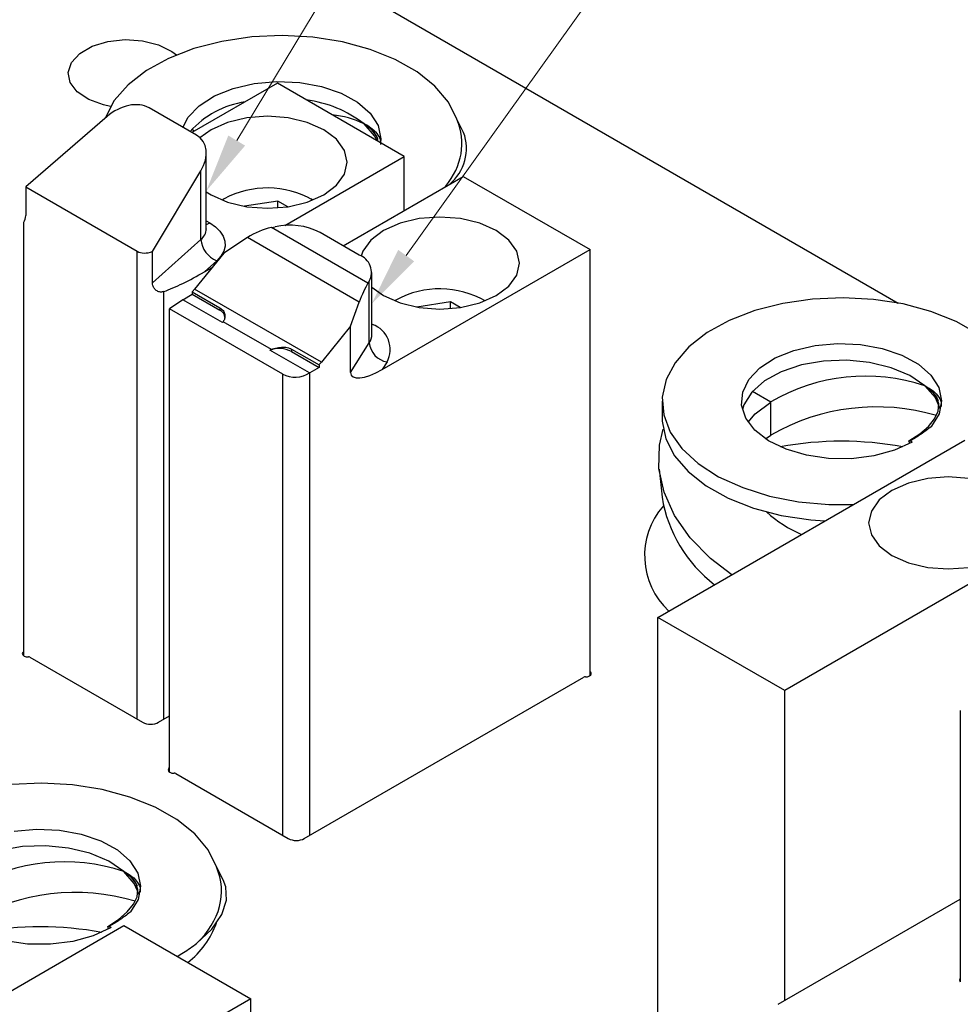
# Model space of a CAD drawing. Header units: inches. Extents: x 1802 to 2468, y -208 to -72.
# Tile 470 of 595: x 2228.33 to 2230.82, y -111.59 to -108.98. Entities that reach past the tile are written whole.
import ezdxf

# ---------------------------------------------------------------- set-up
doc = ezdxf.new("R2010")
doc.units = ezdxf.units.IN
doc.header["$LTSCALE"] = 0.5
doc.header["$MEASUREMENT"] = 0
for name, color, linetype in [('PAD-M-S', 135, 'Continuous'), ('PUN-M-S', 8, 'Continuous'), ('PUN-M-S2', 1, 'Continuous'), ('SID-M-S', 105, 'Continuous'), ('SVF-M-S', 8, 'Continuous')]:
    doc.layers.add(name, color=color, linetype=linetype)

msp = doc.modelspace()

# ---------------------------------------------------------------- linework, layer by layer
at = {"layer": 'PAD-M-S', "linetype": 'Continuous', "lineweight": 25}
for p, q in [((2225.7829, -106.91891), (2230.65587, -109.73202)), ((2228.52123, -109.05219), (2228.56241, -109.03962)), ((2228.56241, -109.03962), (2228.60817, -109.03462)), ((2228.60817, -109.03462), (2228.65445, -109.03763)), ((2228.65445, -109.03763), (2228.69714, -109.04839)), ((2228.48829, -109.0712), (2228.52123, -109.05219)), ((2228.69714, -109.04839), (2228.73245, -109.06592)), ((2228.73245, -109.06592), (2228.74443, -109.07508)), ((2228.46653, -109.09497), (2228.48829, -109.0712)), ((2228.45787, -109.12139), (2228.46653, -109.09497)), ((2228.46309, -109.14811), (2228.45787, -109.12139)), ((2228.48171, -109.17275), (2228.46309, -109.14811)), ((2228.51209, -109.19313), (2228.48171, -109.17275)), ((2228.55153, -109.20744), (2228.51209, -109.19313)), ((2228.57006, -109.21132), (2228.55153, -109.20744)), ((2228.33747, -110.65715), (2228.33621, -110.66063)), ((2228.34001, -110.65487), (2228.33747, -110.65715)), ((2228.33621, -110.66063), (2228.33747, -110.66411)), ((2228.33747, -110.66411), (2228.34105, -110.667)), ((2228.34105, -110.667), (2228.34634, -110.66882)), ((2228.34634, -110.66882), (2228.35245, -110.66926)), ((2228.3564, -110.67009), (2228.65467, -110.84228)), ((2229.84216, -110.7099), (2229.83963, -110.70762)), ((2229.84343, -110.71338), (2229.84216, -110.7099)), ((2229.08302, -111.15015), (2229.82323, -110.72284)), ((2229.82718, -110.72201), (2229.83329, -110.72157)), ((2229.83329, -110.72157), (2229.83858, -110.71975)), ((2229.83858, -110.71975), (2229.84216, -110.71686)), ((2229.84216, -110.71686), (2229.84343, -110.71338)), ((2228.6971, -110.84228), (2228.72593, -110.82563)), ((2228.7234, -110.96502), (2228.72213, -110.9685)), ((2228.72213, -110.9685), (2228.7234, -110.97198)), ((2228.72593, -110.96274), (2228.7234, -110.96502)), ((2228.7234, -110.97198), (2228.72698, -110.97488)), ((2228.72698, -110.97488), (2228.73227, -110.9767)), ((2228.73227, -110.9767), (2228.73838, -110.97713)), ((2228.74233, -110.97797), (2229.0406, -111.15015)), ((2230.33759, -111.58919), (2230.82008, -111.31066)), ((2230.81872, -111.52545), (2230.82008, -111.52079)), ((2230.82043, -111.53054), (2230.81872, -111.52545))]:
    msp.add_line(p, q, dxfattribs=at)
for centre, radius, start, end in [((2230.50552, -110.98366), 0.88555, 79.44436, 100.55564), ((2230.18302, -110.40108), 0.199, 138.59192, 227.46089), ((2228.35296, -110.67663), 0.00739, 62.20521, 93.91273), ((2229.82668, -110.72938), 0.00739, 86.08727, 117.79479), ((2228.67588, -110.80134), 0.04611, 242.60967, 297.39033), ((2228.73888, -110.98451), 0.00739, 62.20521, 93.91273), ((2229.06181, -111.10921), 0.04611, 242.60967, 297.39033), ((2228.3842, -112.2695), 0.88555, 79.44436, 100.55564)]:
    msp.add_arc(centre, radius, start, end, dxfattribs=at)
at = {"layer": 'PUN-M-S', "linetype": 'Continuous', "lineweight": 25}
msp.add_line((2230.82008, -110.81092), (2230.82008, -111.53), dxfattribs=at)
msp.add_line((2230.82008, -110.81092), (2230.82008, -111.53), dxfattribs=at)
at = {"layer": 'PUN-M-S2', "linetype": 'Continuous', "lineweight": 25}
for p, q in [((2229.01176, -109.15009), (2228.78536, -109.28079)), ((2229.34764, -109.34399), (2229.01176, -109.15009)), ((2228.7972, -109.28762), (2228.67194, -109.21531)), ((2228.56063, -109.23826), (2228.34517, -109.42456)), ((2228.93063, -109.24164), (2228.87974, -109.25381)), ((2228.98524, -109.23749), (2228.93063, -109.24164)), ((2229.03985, -109.24164), (2228.98524, -109.23749)), ((2229.09074, -109.25381), (2229.03985, -109.24164)), ((2228.83604, -109.27317), (2228.80658, -109.2945)), ((2228.87974, -109.25381), (2228.83604, -109.27317)), ((2228.83604, -109.27317), (2228.83604, -109.27317)), ((2229.13444, -109.27317), (2229.09074, -109.25381)), ((2229.16798, -109.29839), (2229.13444, -109.27317)), ((2229.18905, -109.32777), (2229.16798, -109.29839)), ((2229.19624, -109.3593), (2229.18905, -109.32777)), ((2228.82333, -109.53575), (2228.82333, -109.33514)), ((2229.03138, -109.52656), (2229.34764, -109.34399)), ((2229.34764, -109.48686), (2229.34764, -109.34399)), ((2229.18905, -109.39082), (2229.19624, -109.3593)), ((2228.68087, -109.59557), (2228.80917, -109.38174)), ((2228.80917, -109.56359), (2228.80917, -109.38174)), ((2229.16798, -109.4202), (2229.18905, -109.39082)), ((2229.18558, -109.58041), (2229.50375, -109.39674)), ((2229.50375, -109.39674), (2229.83963, -109.59063)), ((2228.34517, -109.42456), (2228.64053, -109.59506)), ((2228.34517, -109.42456), (2228.34517, -109.50004)), ((2229.13444, -109.44543), (2229.16798, -109.4202)), ((2228.82333, -109.4374), (2228.83604, -109.44543)), ((2228.83604, -109.44543), (2228.87974, -109.46478)), ((2229.09074, -109.46478), (2229.13444, -109.44543)), ((2228.87974, -109.46478), (2228.93063, -109.47695)), ((2228.93063, -109.47695), (2228.98524, -109.4811)), ((2228.98524, -109.4811), (2229.03985, -109.47695)), ((2229.03985, -109.47695), (2229.09074, -109.46478)), ((2229.38727, -109.50869), (2229.33638, -109.52086)), ((2229.44188, -109.50454), (2229.38727, -109.50869)), ((2229.49649, -109.50869), (2229.44188, -109.50454)), ((2229.54738, -109.52086), (2229.49649, -109.50869)), ((2228.34001, -110.66639), (2228.34001, -109.51808)), ((2228.82333, -109.51442), (2228.83255, -109.51975)), ((2228.82333, -109.52366), (2228.82566, -109.52295)), ((2228.82566, -109.52295), (2228.83255, -109.51975)), ((2228.83255, -109.51975), (2228.84775, -109.53016)), ((2228.84775, -109.53016), (2228.85969, -109.54189)), ((2228.99603, -109.53208), (2229.00554, -109.53009)), ((2229.25156, -109.6796), (2228.99603, -109.53208)), ((2229.33638, -109.52086), (2229.29268, -109.54022)), ((2229.59108, -109.54022), (2229.54738, -109.52086)), ((2228.68087, -109.67886), (2228.80917, -109.56359)), ((2228.85969, -109.54189), (2228.86803, -109.55462)), ((2228.86803, -109.55462), (2228.87253, -109.56798)), ((2228.93221, -109.55873), (2228.86971, -109.59971)), ((2229.22833, -109.72967), (2228.93221, -109.55873)), ((2229.22857, -109.60522), (2229.12486, -109.54536)), ((2229.29268, -109.54022), (2229.25915, -109.56545)), ((2229.62461, -109.56545), (2229.59108, -109.54022)), ((2228.87306, -109.58159), (2228.8696, -109.59506)), ((2228.87253, -109.56798), (2228.87306, -109.58159)), ((2229.25915, -109.56545), (2229.23807, -109.59482)), ((2229.64569, -109.59482), (2229.62461, -109.56545)), ((2228.64053, -110.83412), (2228.64053, -109.59506)), ((2228.68087, -109.67886), (2228.68087, -109.59557)), ((2228.86971, -109.59971), (2228.79224, -109.69504)), ((2228.86225, -109.60799), (2228.85123, -109.62002)), ((2228.8696, -109.59506), (2228.86225, -109.60799)), ((2229.23807, -109.59482), (2229.23326, -109.6081)), ((2229.28924, -109.90836), (2229.83963, -109.59063)), ((2229.65288, -109.62635), (2229.64569, -109.59482)), ((2229.83963, -110.71914), (2229.83963, -109.59063)), ((2228.85123, -109.62002), (2228.81843, -109.64949)), ((2228.81843, -109.64949), (2228.83882, -109.63772)), ((2229.64569, -109.65788), (2229.65288, -109.62635)), ((2229.26188, -109.81496), (2229.26188, -109.65165)), ((2229.62461, -109.68725), (2229.64569, -109.65788)), ((2229.25502, -109.67411), (2229.25156, -109.6796)), ((2229.25502, -109.83742), (2229.25502, -109.67411)), ((2229.26188, -109.68991), (2229.29268, -109.71248)), ((2229.59108, -109.71248), (2229.62461, -109.68725)), ((2228.71124, -110.83412), (2228.71124, -109.70176)), ((2228.76114, -109.72337), (2228.78604, -109.709)), ((2228.78604, -109.70221), (2228.85922, -109.74446)), ((2228.78604, -109.70221), (2228.78604, -109.709)), ((2228.78604, -109.709), (2228.85922, -109.75124)), ((2229.12812, -109.88894), (2228.79224, -109.69504)), ((2229.29268, -109.71248), (2229.33638, -109.73184)), ((2229.54738, -109.73184), (2229.59108, -109.71248)), ((2228.76114, -109.72337), (2228.72593, -109.74725)), ((2228.86622, -109.78403), (2228.76114, -109.72337)), ((2228.85922, -109.74446), (2228.85922, -109.75124)), ((2229.20558, -109.79361), (2229.22833, -109.72967)), ((2229.33638, -109.73184), (2229.38727, -109.74401)), ((2229.38727, -109.74401), (2229.44188, -109.74816)), ((2229.44188, -109.74816), (2229.49649, -109.74401)), ((2229.49649, -109.74401), (2229.54738, -109.73184)), ((2229.02646, -109.92074), (2228.72593, -109.74725)), ((2228.72593, -110.97426), (2228.72593, -109.74725)), ((2228.99586, -109.85508), (2228.86833, -109.78146)), ((2229.20558, -109.79361), (2229.12812, -109.88894)), ((2229.20558, -109.91583), (2229.20558, -109.79361)), ((2229.26188, -109.78777), (2229.26392, -109.78895)), ((2229.26188, -109.79006), (2229.26392, -109.78895)), ((2229.20558, -109.91583), (2229.25502, -109.83742)), ((2229.09702, -109.91726), (2228.99194, -109.8566)), ((2229.04873, -109.85386), (2229.12191, -109.89611)), ((2229.04873, -109.85386), (2229.04873, -109.86064)), ((2229.04873, -109.86064), (2229.12191, -109.90289)), ((2229.12191, -109.89611), (2229.12191, -109.90289)), ((2229.30201, -109.88812), (2229.28924, -109.90836)), ((2229.02646, -111.14199), (2229.02646, -109.92074)), ((2229.12191, -109.90289), (2229.09717, -109.91718)), ((2229.09717, -111.14199), (2229.09717, -109.91718)), ((2230.01939, -110.5645), (2230.83256, -110.09506)), ((2230.68287, -110.20898), (2230.63917, -110.22834)), ((2230.73376, -110.19682), (2230.68287, -110.20898)), ((2230.78837, -110.19267), (2230.73376, -110.19682)), ((2230.84298, -110.19682), (2230.78837, -110.19267)), ((2230.63917, -110.22834), (2230.60563, -110.25357)), ((2230.60563, -110.25357), (2230.58456, -110.28295)), ((2231.16844, -110.28896), (2230.35526, -110.75839)), ((2230.58456, -110.28295), (2230.57737, -110.31447)), ((2230.57737, -110.31447), (2230.58456, -110.346)), ((2230.58456, -110.346), (2230.60563, -110.37538)), ((2230.60563, -110.37538), (2230.63917, -110.4006)), ((2230.63917, -110.4006), (2230.68287, -110.41996)), ((2230.68287, -110.41996), (2230.73376, -110.43213)), ((2230.73376, -110.43213), (2230.78837, -110.43628)), ((2230.78837, -110.43628), (2230.84298, -110.43213)), ((2230.35526, -110.75839), (2230.01939, -110.5645)), ((2230.01939, -111.81957), (2230.01939, -110.5645)), ((2230.35526, -111.57899), (2230.35526, -110.75839)), ((2227.792, -111.85034), (2228.60517, -111.38091)), ((2228.60517, -111.38091), (2228.94105, -111.5748)), ((2228.94105, -111.5748), (2228.12788, -112.04424)), ((2228.94105, -112.3954), (2228.94105, -111.5748))]:
    msp.add_line(p, q, dxfattribs=at)
for centre, radius, start, end in [((2228.78606, -109.53432), 0.0373, 308.29054, 357.79725), ((2229.04412, -109.70244), 0.17662, 62.7954, 102.61828), ((2228.87448, -109.5588), 0.06549, 184.19532, 249.20821), ((2229.21202, -109.6511), 0.04877, 331.85102, 70.16535), ((2228.67341, -109.59854), 0.15308, 317.37225, 320.92102), ((2228.84997, -109.77226), 0.02297, 5.08906, 66.23108), ((2229.2401, -109.855), 0.07021, 331.85102, 70.16535), ((2229.22038, -109.81456), 0.04151, 326.58365, 359.44677), ((2229.31191, -109.83182), 0.05716, 185.62026, 260.02428), ((2229.01557, -109.92555), 0.07289, 62.93889, 108.92154), ((2229.00928, -109.79244), 0.15308, 317.37225, 320.92102), ((2229.07352, -109.87622), 0.04729, 299.79, 299.9972)]:
    msp.add_arc(centre, radius, start, end, dxfattribs=at)
for centre, major_axis, ratio, start_param, end_param in [((2228.60886, -109.28965), (0.07773, 0.0618), 0.7085272, 0.2723568, 1.6288789), ((2228.73411, -109.36196), (0.07773, 0.0618), 0.7085272, 5.1990199, 6.5555421), ((2228.30899, -109.47915), (-0.02617, 0.0433), 0.5770749, 3.3631648, 3.9039499), ((2228.99603, -109.63415), (0.12255, 0.05896), 0.7152301, 1.2393856, 1.7542577), ((2228.67588, -109.5534), (0.04356, 0.03464), 0.7085272, 3.4139494, 4.2992762), ((2228.81843, -109.60867), (0.16527, 0.09987), 0.182041, 3.902218, 4.6028223), ((2229.25156, -109.78167), (0.03043, 0.12625), 0.2854628, 0.7012591, 1.2161313), ((2228.82634, -109.77103), (0.04644, 0.00386), 0.6251762, 5.6911145, 5.7869027), ((2229.01585, -109.88043), (0.04644, 0.00386), 0.6251762, 1.9632064, 2.0589946), ((2229.06181, -109.89675), (0.04993, 0.00415), 0.6251762, 3.8750546, 5.4416661), ((2229.28924, -109.86754), (0.08131, 0.05655), 0.348218, 2.90399, 4.4747863)]:
    msp.add_ellipse(centre, major_axis=major_axis, ratio=ratio, start_param=start_param, end_param=end_param, dxfattribs=at)
for points, knots in [([(2228.82309, -109.5357), (2228.82321, -109.5359), (2228.82341, -109.53623), (2228.82334, -109.5361), (2228.82331, -109.53604)], [0, 0, 0, 0, 0.5775397, 1, 1, 1, 1]), ([(2228.71124, -109.70176), (2228.70824, -109.70247), (2228.70223, -109.7039), (2228.69268, -109.70089), (2228.68533, -109.69434), (2228.68144, -109.68643), (2228.68104, -109.68104), (2228.68087, -109.67886)], [0, 0, 0, 0, 0.2174517, 0.4353365, 0.6444642, 0.8555576, 1, 1, 1, 1]), ([(2228.85922, -109.74446), (2228.86243, -109.74687), (2228.86883, -109.7517), (2228.8731, -109.76249), (2228.8731, -109.7731), (2228.86977, -109.77893), (2228.86833, -109.78146)], [0, 0, 0, 0, 0.2593794, 0.5181951, 0.7910156, 1, 1, 1, 1]), ([(2228.99586, -109.85508), (2229.00076, -109.85354), (2229.01055, -109.85047), (2229.02631, -109.84842), (2229.0395, -109.84948), (2229.04615, -109.85264), (2229.04873, -109.85386)], [0, 0, 0, 0, 0.2708074, 0.5410583, 0.8219421, 1, 1, 1, 1])]:
    msp.add_open_spline(points, degree=3, knots=knots, dxfattribs=at)
at = {"layer": 'SID-M-S', "linetype": 'Continuous', "lineweight": 0}
for p, q in [((2228.90396, -109.3019), (2235.00404, -99.19851)), ((2229.35264, -109.60643), (2236.80369, -99.1901))]:
    msp.add_line(p, q, dxfattribs=at)
for points in [[(2228.92622, -109.31534), (2228.82333, -109.43545), (2228.92622, -109.31534), (2228.8817, -109.28846)], [(2229.37379, -109.62155), (2229.26188, -109.73331), (2229.37379, -109.62155), (2229.33149, -109.5913)]]:
    msp.add_solid(points, dxfattribs=at)
at = {"layer": 'SVF-M-S', "linetype": 'Continuous', "lineweight": 25}
for p, q in [((2228.86497, -109.03911), (2228.79083, -109.05819)), ((2228.94366, -109.02759), (2228.86497, -109.03911)), ((2229.02459, -109.02398), (2228.94366, -109.02759)), ((2229.10541, -109.02838), (2229.02459, -109.02398)), ((2229.18375, -109.04065), (2229.10541, -109.02838)), ((2229.25733, -109.06045), (2229.18375, -109.04065)), ((2228.79083, -109.05819), (2228.7234, -109.08428)), ((2229.32399, -109.08719), (2229.25733, -109.06045)), ((2228.7234, -109.08428), (2228.66465, -109.11661)), ((2229.38179, -109.12009), (2229.32399, -109.08719)), ((2228.66465, -109.11661), (2228.61629, -109.15425)), ((2229.42904, -109.1582), (2229.38179, -109.12009)), ((2228.95059, -109.15064), (2229.01036, -109.14531)), ((2229.01036, -109.14531), (2229.07067, -109.14796)), ((2228.61629, -109.15425), (2228.57974, -109.1961)), ((2228.8449, -109.18366), (2228.89446, -109.16364)), ((2228.89446, -109.16364), (2228.95059, -109.15064)), ((2229.07067, -109.14796), (2229.12837, -109.15842)), ((2229.12837, -109.15842), (2229.18046, -109.17617)), ((2229.46437, -109.20039), (2229.42904, -109.1582)), ((2228.57974, -109.1961), (2228.55607, -109.24092)), ((2228.8045, -109.20964), (2228.8449, -109.18366)), ((2229.18046, -109.17617), (2229.22421, -109.20027)), ((2228.77535, -109.24023), (2228.8045, -109.20964)), ((2229.22421, -109.20027), (2229.25737, -109.22947)), ((2229.48673, -109.24544), (2229.46437, -109.20039)), ((2228.55607, -109.24092), (2228.55539, -109.24279)), ((2228.76122, -109.26685), (2228.77535, -109.24023)), ((2229.25737, -109.22947), (2229.27819, -109.26225)), ((2229.50488, -109.28009), (2229.48541, -109.2417)), ((2228.79244, -109.2767), (2228.7849, -109.27235)), ((2229.26911, -109.28915), (2229.24119, -109.2575)), ((2229.27819, -109.26225), (2229.28559, -109.29691)), ((2229.27675, -109.30307), (2229.26911, -109.28915)), ((2229.28559, -109.29691), (2229.28507, -109.30787)), ((2228.87032, -109.45628), (2228.86496, -109.45937)), ((2228.87034, -109.45627), (2228.86511, -109.45943)), ((2229.10552, -109.45937), (2229.10017, -109.45628)), ((2229.01326, -109.46224), (2228.92457, -109.47596)), ((2229.03898, -109.47709), (2229.01326, -109.46224)), ((2229.01326, -109.48003), (2229.01326, -109.46224)), ((2230.50952, -109.71793), (2230.42858, -109.72154)), ((2230.59034, -109.72232), (2230.50952, -109.71793)), ((2229.32696, -109.72334), (2229.3216, -109.72643)), ((2229.32698, -109.72333), (2229.32175, -109.72649)), ((2229.4699, -109.7293), (2229.38121, -109.74301)), ((2229.49562, -109.74414), (2229.4699, -109.7293)), ((2229.4699, -109.74708), (2229.4699, -109.7293)), ((2229.56216, -109.72643), (2229.5568, -109.72334)), ((2230.3499, -109.73305), (2230.27576, -109.75213)), ((2230.42858, -109.72154), (2230.3499, -109.73305)), ((2230.66868, -109.7346), (2230.59034, -109.72232)), ((2230.74225, -109.7544), (2230.66868, -109.7346)), ((2230.27576, -109.75213), (2230.20832, -109.77822)), ((2230.80891, -109.78114), (2230.74225, -109.7544)), ((2230.20832, -109.77822), (2230.14957, -109.81056)), ((2230.86671, -109.81404), (2230.80891, -109.78114)), ((2230.14957, -109.81056), (2230.10122, -109.8482)), ((2230.10122, -109.8482), (2230.06467, -109.89004)), ((2230.37939, -109.85759), (2230.43551, -109.84458)), ((2230.43551, -109.84458), (2230.49529, -109.83926)), ((2230.49529, -109.83926), (2230.55559, -109.8419)), ((2230.55559, -109.8419), (2230.61329, -109.85237)), ((2230.32983, -109.8776), (2230.37939, -109.85759)), ((2230.61329, -109.85237), (2230.66538, -109.87012)), ((2230.66538, -109.87012), (2230.70914, -109.89422)), ((2230.06467, -109.89004), (2230.041, -109.93487)), ((2230.28942, -109.90358), (2230.32983, -109.8776)), ((2230.39921, -109.89609), (2230.3461, -109.91402)), ((2230.45806, -109.88571), (2230.39921, -109.89609)), ((2230.51946, -109.88345), (2230.45806, -109.88571)), ((2230.58011, -109.88943), (2230.51946, -109.88345)), ((2230.63674, -109.90331), (2230.58011, -109.88943)), ((2230.70914, -109.89422), (2230.74229, -109.92342)), ((2230.26027, -109.93418), (2230.28942, -109.90358)), ((2230.3461, -109.91402), (2230.30158, -109.93854)), ((2230.6863, -109.92436), (2230.63674, -109.90331)), ((2230.72611, -109.95145), (2230.6863, -109.92436)), ((2230.74229, -109.92342), (2230.76311, -109.9562)), ((2230.041, -109.93487), (2230.03089, -109.98136)), ((2230.2439, -109.96779), (2230.26027, -109.93418)), ((2230.30158, -109.93854), (2230.26805, -109.96833)), ((2230.75403, -109.9831), (2230.72611, -109.95145)), ((2230.74552, -109.96529), (2230.72611, -109.95145)), ((2230.24115, -110.00266), (2230.2439, -109.96779)), ((2230.26805, -109.96833), (2230.24733, -110.00177)), ((2230.31814, -109.99419), (2230.26983, -109.9663)), ((2230.75807, -109.98139), (2230.74552, -109.96529)), ((2230.76311, -109.9562), (2230.77051, -109.99085)), ((2230.03052, -109.99213), (2230.03052, -110.03622)), ((2230.03089, -109.98136), (2230.03465, -110.02818)), ((2230.25218, -110.03699), (2230.24115, -110.00266)), ((2230.24733, -110.00177), (2230.24329, -110.01418)), ((2230.277, -110.02525), (2230.31814, -109.99419)), ((2230.31814, -110.08237), (2230.31814, -109.99419)), ((2230.76776, -110.01418), (2230.75403, -109.9831)), ((2230.76339, -109.9993), (2230.75807, -109.98139)), ((2230.76135, -110.01851), (2230.76339, -109.9993)), ((2230.77051, -109.99085), (2230.76411, -110.02557)), ((2230.03465, -110.02818), (2230.05215, -110.07393)), ((2230.25826, -110.04716), (2230.277, -110.02525)), ((2230.76411, -110.02557), (2230.74424, -110.05855)), ((2230.752, -110.03849), (2230.76135, -110.01851)), ((2230.03052, -110.03622), (2230.03077, -110.04513)), ((2230.03077, -110.04513), (2230.04031, -110.0916)), ((2230.2764, -110.06899), (2230.25218, -110.03699)), ((2230.71262, -110.0785), (2230.7356, -110.05867)), ((2230.7356, -110.05867), (2230.752, -110.03849)), ((2230.02342, -110.10834), (2230.03338, -110.06626)), ((2230.05215, -110.07393), (2230.0829, -110.1173)), ((2230.31255, -110.09698), (2230.2764, -110.06899)), ((2230.30391, -110.09141), (2230.31814, -110.08237)), ((2230.68369, -110.0974), (2230.71262, -110.0785)), ((2230.02207, -110.16995), (2230.02342, -110.10834)), ((2230.04031, -110.0916), (2230.06339, -110.13644)), ((2230.35876, -110.1195), (2230.31255, -110.09698)), ((2230.69291, -110.1003), (2230.64554, -110.12201)), ((2230.68369, -110.0974), (2230.68753, -110.0972)), ((2230.68616, -110.10406), (2230.68369, -110.0974)), ((2230.69291, -110.1003), (2230.68753, -110.0972)), ((2230.06339, -110.13644), (2230.09934, -110.17838)), ((2230.0829, -110.1173), (2230.12599, -110.15702)), ((2230.41261, -110.1354), (2230.35876, -110.1195)), ((2230.4713, -110.14383), (2230.41261, -110.1354)), ((2230.59088, -110.13696), (2230.53177, -110.14436)), ((2230.64554, -110.12201), (2230.59088, -110.13696)), ((2230.12599, -110.15702), (2230.18017, -110.19192)), ((2230.53177, -110.14436), (2230.4713, -110.14383)), ((2230.03556, -110.23264), (2230.02207, -110.16995)), ((2230.02233, -110.17245), (2230.03025, -110.24644)), ((2230.09934, -110.17838), (2230.14711, -110.21617)), ((2230.18017, -110.19192), (2230.24385, -110.22098)), ((2230.06346, -110.2945), (2230.03556, -110.23264)), ((2230.14711, -110.21617), (2230.20532, -110.24872)), ((2230.24385, -110.22098), (2230.31517, -110.24336)), ((2230.20532, -110.24872), (2230.27226, -110.27509)), ((2230.31517, -110.24336), (2230.39205, -110.2584)), ((2230.39205, -110.2584), (2230.47224, -110.26567)), ((2230.47224, -110.26567), (2230.53691, -110.26574)), ((2230.27226, -110.27509), (2230.346, -110.29451)), ((2230.10493, -110.35366), (2230.06346, -110.2945)), ((2230.346, -110.29451), (2230.42438, -110.3064)), ((2230.42438, -110.3064), (2230.46153, -110.30925)), ((2230.15872, -110.40831), (2230.10493, -110.35366)), ((2230.21515, -110.45149), (2230.15872, -110.40831)), ((2228.3882, -111.00377), (2228.30726, -111.00738)), ((2228.46902, -111.00817), (2228.3882, -111.00377)), ((2228.54736, -111.02044), (2228.46902, -111.00817)), ((2228.62093, -111.04024), (2228.54736, -111.02044)), ((2228.68759, -111.06698), (2228.62093, -111.04024)), ((2228.74539, -111.09988), (2228.68759, -111.06698)), ((2228.79265, -111.13799), (2228.74539, -111.09988)), ((2228.31419, -111.13043), (2228.37397, -111.1251)), ((2228.37397, -111.1251), (2228.43427, -111.12775)), ((2228.43427, -111.12775), (2228.49197, -111.13821)), ((2228.49197, -111.13821), (2228.54406, -111.15596)), ((2228.82797, -111.18018), (2228.79265, -111.13799)), ((2228.33674, -111.17156), (2228.27789, -111.18193)), ((2228.39814, -111.16929), (2228.33674, -111.17156)), ((2228.45879, -111.17527), (2228.39814, -111.16929)), ((2228.51542, -111.18916), (2228.45879, -111.17527)), ((2228.54406, -111.15596), (2228.58782, -111.18006)), ((2228.58782, -111.18006), (2228.62097, -111.20926)), ((2228.85033, -111.22523), (2228.82797, -111.18018)), ((2228.56498, -111.21021), (2228.51542, -111.18916)), ((2228.60479, -111.23729), (2228.56498, -111.21021)), ((2228.62097, -111.20926), (2228.64179, -111.24204)), ((2228.86849, -111.25988), (2228.84902, -111.22149)), ((2228.63271, -111.26894), (2228.60479, -111.23729)), ((2228.6242, -111.25113), (2228.60479, -111.23729)), ((2228.63675, -111.26723), (2228.6242, -111.25113)), ((2228.64179, -111.24204), (2228.64919, -111.27669)), ((2228.64644, -111.30002), (2228.63271, -111.26894)), ((2228.64207, -111.28514), (2228.63675, -111.26723)), ((2228.64919, -111.27669), (2228.64279, -111.31141)), ((2228.87536, -111.27798), (2228.86849, -111.25988)), ((2228.87707, -111.31378), (2228.87536, -111.27798)), ((2228.63068, -111.32433), (2228.64003, -111.30435)), ((2228.64003, -111.30435), (2228.64207, -111.28514)), ((2228.61428, -111.34452), (2228.63068, -111.32433)), ((2228.64279, -111.31141), (2228.62292, -111.34439)), ((2228.86439, -111.35149), (2228.87707, -111.31378)), ((2228.5913, -111.36434), (2228.61428, -111.34452)), ((2228.8377, -111.39), (2228.86439, -111.35149)), ((2228.57159, -111.38615), (2228.52422, -111.40786)), ((2228.56237, -111.38325), (2228.5913, -111.36434)), ((2228.56237, -111.38325), (2228.56621, -111.38304)), ((2228.56484, -111.3899), (2228.56237, -111.38325)), ((2228.57159, -111.38615), (2228.56621, -111.38304)), ((2228.52422, -111.40786), (2228.46956, -111.4228)), ((2228.79778, -111.42818), (2228.8377, -111.39)), ((2228.34998, -111.42967), (2228.29129, -111.42124)), ((2228.41045, -111.4302), (2228.34998, -111.42967)), ((2228.46956, -111.4228), (2228.41045, -111.4302))]:
    msp.add_line(p, q, dxfattribs=at)
for centre, radius, start, end in [((2229.04757, -109.50973), 0.31798, 52.48957, 82.60103), ((2228.96599, -109.44812), 0.25198, 98.98489, 137.4856), ((2229.13296, -109.48202), 0.24924, 64.26269, 84.46441), ((2229.21536, -109.31622), 0.06415, 11.00082, 66.25354), ((2229.38858, -109.3223), 0.12372, 309.45797, 19.9517), ((2228.98501, -109.66956), 0.24216, 60.1949, 118.2634), ((2229.44165, -109.93662), 0.24216, 60.1949, 118.2634), ((2230.56907, -110.42092), 0.49505, 71.50459, 120.45661), ((2230.59799, -110.56513), 0.558, 73.47126, 120.10039), ((2230.39178, -110.187), 0.36638, 189.33651, 232.58889), ((2230.54261, -110.0231), 0.35245, 228.08903, 246.02231), ((2228.44775, -111.70677), 0.49505, 71.50459, 120.45661), ((2228.47667, -111.85097), 0.558, 73.47126, 120.10039), ((2228.63037, -111.29336), 0.23452, 307.85366, 340.00555)]:
    msp.add_arc(centre, radius, start, end, dxfattribs=at)
for centre, major_axis, ratio, start_param, end_param in [((2229.02578, -109.30117), (0.47433, -0.01383), 0.5766321, 5.8695072, 6.5386678), ((2229.0206, -109.34771), (0.26468, 0.02608), 0.4999223, 0.1921449, 0.5381181), ((2230.50552, -110.04166), (0.26468, 0.02608), 0.4999223, 0.1921449, 0.5381181), ((2228.38938, -111.28096), (0.47433, -0.01383), 0.5766321, 5.7661892, 6.5386678), ((2228.3842, -111.3275), (0.26468, 0.02608), 0.4999223, 0.1921449, 0.5381181)]:
    msp.add_ellipse(centre, major_axis=major_axis, ratio=ratio, start_param=start_param, end_param=end_param, dxfattribs=at)
for points, knots in [([(2229.24119, -109.2575), (2229.24896, -109.2618), (2229.26472, -109.27051), (2229.27878, -109.28677), (2229.28578, -109.30095), (2229.28486, -109.31), (2229.28461, -109.31254)], [0, 0, 0, 0, 0.292541, 0.5935799, 0.8853791, 1, 1, 1, 1]), ([(2230.72611, -109.95145), (2230.73388, -109.95574), (2230.74965, -109.96446), (2230.7637, -109.98072), (2230.7707, -109.9949), (2230.76979, -110.00394), (2230.76953, -110.00649)], [0, 0, 0, 0, 0.292541, 0.5935799, 0.8853791, 1, 1, 1, 1]), ([(2230.74424, -110.05855), (2230.7437, -110.05898), (2230.73491, -110.06604), (2230.71693, -110.07942), (2230.69735, -110.09126), (2230.68753, -110.0972)], [0, 0, 0, 0, 0.0318121, 0.5143846, 1, 1, 1, 1]), ([(2228.60479, -111.23729), (2228.61256, -111.24159), (2228.62833, -111.2503), (2228.64238, -111.26656), (2228.64938, -111.28074), (2228.64847, -111.28978), (2228.64821, -111.29233)], [0, 0, 0, 0, 0.292541, 0.5935799, 0.8853791, 1, 1, 1, 1]), ([(2228.62292, -111.34439), (2228.62238, -111.34483), (2228.61359, -111.35189), (2228.59561, -111.36526), (2228.57603, -111.3771), (2228.56621, -111.38304)], [0, 0, 0, 0, 0.0318121, 0.5143846, 1, 1, 1, 1]), ([(2228.74618, -111.46231), (2228.75175, -111.45897), (2228.76988, -111.44808), (2228.78636, -111.43633), (2228.79778, -111.42818)], [0, 0, 0, 0, 0.3066449, 1, 1, 1, 1])]:
    msp.add_open_spline(points, degree=3, knots=knots, dxfattribs=at)

doc.saveas('drawing.dxf')
